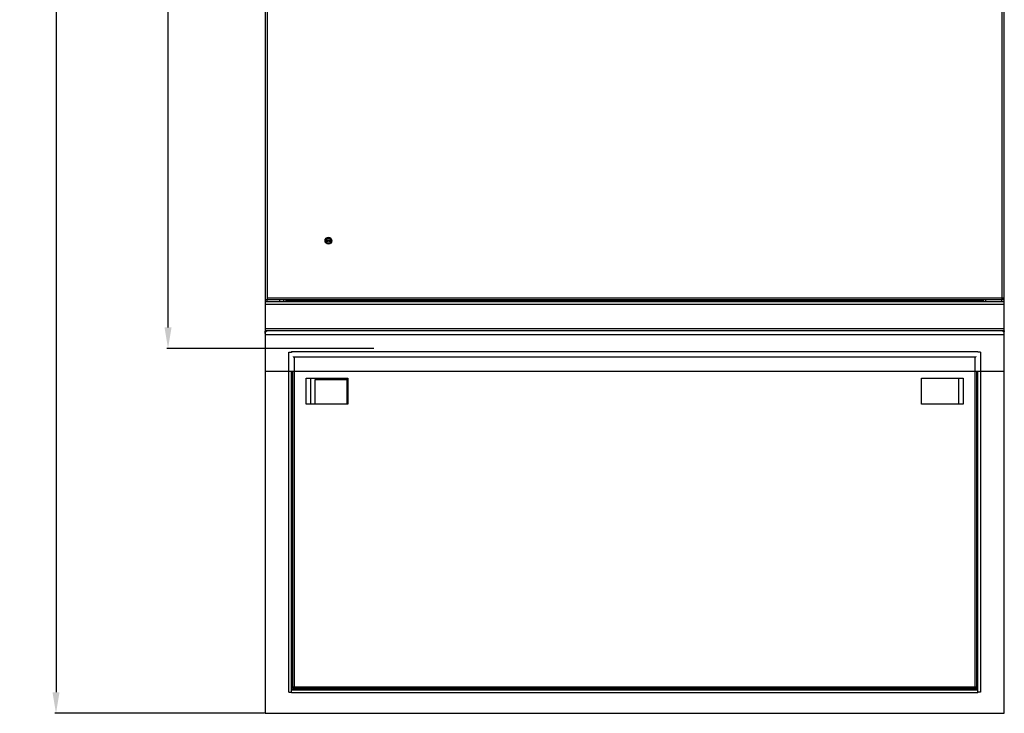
# Model space of a CAD drawing. Header units: millimetres. Extents: x 1117 to 38156, y -1945 to 7303.
# Tile 698 of 831: x 25238 to 26170, y 4547 to 5204. Entities that reach past the tile are written whole.
import ezdxf

# ---------------------------------------------------------------- set-up
doc = ezdxf.new("R2010")
doc.units = ezdxf.units.MM
doc.styles.get("Standard").update_dxf_attribs({"font": 'arial.ttf'})
doc.dimstyles.new('ISO-25', dxfattribs={"dimtxt": 2.5, "dimasz": 2.5, "dimexe": 1.25, "dimexo": 0.625, "dimtad": 1, "dimtxsty": 'Standard', "dimcen": 2.5, "dimadec": 0, "dimazin": 0, "dimtfac": 1, "dimtmove": 0, "dimatfit": 3, "dimfxl": 0, "dimarcsym": 0})

# ---------------------------------------------------------------- blocks, each defined once
blk = doc.blocks.new('*D233')
at = {"color": 0, "linetype": 'Continuous', "lineweight": -2}
for p, q in [((25499.42, 5929.42), (25270.86, 5929.42)), ((25272.11, 5909.42), (25272.11, 4567.42)), ((25469.42, 4547.42), (25270.86, 4547.42))]:
    blk.add_line(p, q, dxfattribs=at)
at = {"color": 0, "linetype": 'Continuous'}
for points in [[(25268.78, 5909.42), (25275.45, 5909.42), (25272.11, 5929.42)], [(25268.78, 4567.42), (25275.45, 4567.42), (25272.11, 4547.42)]]:
    blk.add_solid(points, dxfattribs=at)
at = {"layer": 'Defpoints', "color": 0, "linetype": 'Continuous'}
for p in [(25500.05, 5929.42), (25272.11, 4547.42), (25470.05, 4547.42)]:
    blk.add_point(p, dxfattribs=at)
at = {"color": 0, "linetype": 'Continuous', "insert": (25238.16, 5370.83), "char_height": 25, "width": 61.6875, "attachment_point": 2, "rotation": 90, "line_spacing_factor": 0.9}
blk.add_mtext('1382', dxfattribs=at)
blk = doc.blocks.new('*D237')
at = {"color": 0, "linetype": 'Continuous', "lineweight": -2}
for p, q in [((25572.92, 5914.42), (25376.92, 5914.42)), ((25378.17, 4912.87), (25378.17, 5894.42)), ((25572.92, 4892.87), (25376.92, 4892.87))]:
    blk.add_line(p, q, dxfattribs=at)
at = {"color": 0, "linetype": 'Continuous'}
for points in [[(25374.84, 5894.42), (25381.5, 5894.42), (25378.17, 5914.42)], [(25374.84, 4912.87), (25381.5, 4912.87), (25378.17, 4892.87)]]:
    blk.add_solid(points, dxfattribs=at)
at = {"layer": 'Defpoints', "color": 0, "linetype": 'Continuous'}
for p in [(25378.17, 5914.42), (25573.55, 5914.42), (25573.55, 4892.87)]:
    blk.add_point(p, dxfattribs=at)
at = {"color": 0, "linetype": 'Continuous', "insert": (25344.21, 5462.03), "char_height": 25, "width": 107.9531, "attachment_point": 2, "rotation": 90, "line_spacing_factor": 0.9}
blk.add_mtext('1021.55', dxfattribs=at)

msp = doc.modelspace()

# ---------------------------------------------------------------- linework, layer by layer
at = {"color": 7, "linetype": 'Continuous'}
for p, q in [((25470.049, 5856.922), (25470.049, 4938.922)), ((25472.049, 5856.922), (25472.049, 4938.922)), ((26168.049, 4938.922), (26168.049, 5856.922)), ((26170.049, 4938.922), (26170.049, 5856.922)), ((25527.849, 4995.559), (25527.771, 4995.36)), ((25527.771, 4995.201), (25527.771, 4995.36)), ((25527.771, 4995.201), (25527.849, 4995.002)), ((25527.966, 4995.718), (25527.849, 4995.559)), ((25527.849, 4995.002), (25527.966, 4994.842)), ((25527.849, 4994.007), (25527.849, 4994.206)), ((25527.849, 4994.206), (25528.979, 4994.206)), ((25529.174, 4994.007), (25527.849, 4994.007)), ((25528.161, 4995.837), (25527.966, 4995.718)), ((25527.966, 4995.32), (25528.005, 4995.439)), ((25527.966, 4995.32), (25527.966, 4995.24)), ((25528.005, 4995.121), (25527.966, 4995.24)), ((25527.966, 4994.842), (25528.161, 4994.723)), ((25528.005, 4995.439), (25528.083, 4995.559)), ((25528.083, 4995.002), (25528.005, 4995.121)), ((25528.083, 4995.559), (25528.2, 4995.638)), ((25528.2, 4994.922), (25528.083, 4995.002)), ((25528.355, 4995.877), (25528.161, 4995.837)), ((25528.161, 4994.723), (25528.355, 4994.683)), ((25528.2, 4995.638), (25528.355, 4995.678)), ((25528.355, 4994.882), (25528.2, 4994.922)), ((25528.355, 4995.877), (25528.589, 4995.877)), ((25528.589, 4995.678), (25528.355, 4995.678)), ((25528.355, 4994.882), (25528.589, 4994.882)), ((25528.589, 4994.683), (25528.355, 4994.683)), ((25528.784, 4995.837), (25528.589, 4995.877)), ((25528.589, 4995.678), (25528.745, 4995.638)), ((25528.745, 4994.922), (25528.589, 4994.882)), ((25528.589, 4994.683), (25528.784, 4994.723)), ((25528.745, 4995.638), (25528.862, 4995.559)), ((25528.901, 4995.041), (25528.745, 4994.922)), ((25528.979, 4995.718), (25528.784, 4995.837)), ((25528.784, 4994.723), (25528.979, 4994.842)), ((25528.862, 4995.559), (25528.94, 4995.4)), ((25528.901, 4995.041), (25529.174, 4995.041)), ((25529.174, 4995.4), (25528.94, 4995.4)), ((25529.096, 4995.559), (25528.979, 4995.718)), ((25528.979, 4994.206), (25528.979, 4994.842)), ((25529.174, 4995.4), (25529.096, 4995.559)), ((25529.174, 4995.041), (25529.174, 4994.007)), ((25529.485, 4994.007), (25529.485, 4995.877)), ((25529.485, 4995.877), (25529.719, 4995.877)), ((25529.836, 4994.007), (25529.485, 4994.007)), ((25529.719, 4995.877), (25529.719, 4994.405)), ((25530.264, 4995.877), (25529.719, 4994.405)), ((25529.836, 4994.007), (25530.42, 4995.678)), ((25530.264, 4995.877), (25530.576, 4995.877)), ((25530.42, 4995.678), (25531.005, 4994.007)), ((25531.121, 4994.405), (25530.576, 4995.877)), ((25531.355, 4994.007), (25531.005, 4994.007)), ((25531.121, 4994.405), (25531.121, 4995.877)), ((25531.121, 4995.877), (25531.355, 4995.877)), ((25531.355, 4995.877), (25531.355, 4994.007)), ((25470.049, 4938.922), (25470.049, 4937.422)), ((26168.049, 4938.922), (25470.049, 4938.922)), ((25470.049, 4937.422), (25470.049, 4909.422)), ((25470.049, 4937.422), (26170.049, 4937.422)), ((25470.049, 4934.922), (26170.049, 4934.922)), ((25472.049, 4940.922), (26170.049, 4940.922)), ((25472.049, 4937.422), (25472.049, 4938.922)), ((25484.049, 4937.422), (25484.049, 4938.922)), ((25487.549, 4938.922), (25487.549, 4937.422)), ((25490.049, 4937.47), (25490.049, 4938.922)), ((26150.049, 4937.922), (25490.049, 4937.922)), ((26150.049, 4938.922), (26150.049, 4937.47)), ((26152.549, 4937.422), (26152.549, 4938.922)), ((26167.549, 4937.422), (26167.549, 4938.922)), ((26168.549, 4938.922), (26168.549, 4940.922)), ((26170.049, 4938.922), (26168.549, 4938.922)), ((26170.049, 4937.422), (26170.049, 4938.922)), ((26170.049, 4909.422), (26170.049, 4937.422)), ((25470.049, 4911.922), (26170.049, 4911.922)), ((25470.049, 4909.422), (25470.049, 4909.048)), ((25472.549, 4909.422), (25470.049, 4909.422)), ((25470.049, 4906.922), (25470.049, 4909.156)), ((25470.049, 4906.922), (25470.049, 4547.422)), ((26170.049, 4905.922), (25470.049, 4905.922)), ((26167.549, 4909.422), (25472.549, 4909.422)), ((26170.049, 4909.422), (26167.549, 4909.422)), ((26170.049, 4909.422), (26170.049, 4909.048)), ((26170.049, 4906.922), (26170.049, 4909.156)), ((26170.049, 4547.422), (26170.049, 4906.922)), ((25492.549, 4567.422), (25492.549, 4889.422)), ((25492.549, 4889.422), (25495.049, 4889.422)), ((25495.049, 4889.922), (25495.049, 4888.969)), ((25495.049, 4889.922), (26145.049, 4889.922)), ((26145.049, 4889.922), (26145.049, 4889.422)), ((26147.549, 4889.422), (26145.049, 4889.422)), ((26147.549, 4889.422), (26147.549, 4567.422)), ((26142.998, 4884.722), (25496.548, 4884.722)), ((25497.749, 4884.722), (25497.749, 4572.622)), ((26142.349, 4572.622), (26142.349, 4884.722)), ((25470.049, 4871.422), (26170.049, 4871.422)), ((25495.049, 4566.922), (25495.049, 4871.422)), ((25496.049, 4869.422), (25495.049, 4869.422)), ((25495.549, 4869.422), (25495.549, 4587.422)), ((25496.049, 4871.422), (25496.049, 4572.622)), ((26144.049, 4572.622), (26144.049, 4871.422)), ((26145.049, 4869.422), (26144.049, 4869.422)), ((26144.549, 4587.422), (26144.549, 4869.422)), ((26145.049, 4566.922), (26145.049, 4871.422)), ((25509.049, 4840.022), (25509.049, 4864.822)), ((25509.049, 4864.822), (25548.549, 4864.822)), ((25513.049, 4864.822), (25513.049, 4840.022)), ((25517.549, 4840.022), (25517.549, 4863.422)), ((25517.549, 4863.422), (25548.549, 4863.422)), ((25547.549, 4863.422), (25547.549, 4840.022)), ((25548.549, 4864.822), (25548.549, 4840.022)), ((26091.549, 4864.822), (26131.049, 4864.822)), ((26091.549, 4840.022), (26091.549, 4864.822)), ((26127.049, 4840.022), (26127.049, 4864.822)), ((26131.049, 4864.822), (26131.049, 4840.022)), ((25548.549, 4840.022), (25509.049, 4840.022)), ((26131.049, 4840.022), (26091.549, 4840.022)), ((25495.049, 4587.422), (25496.049, 4587.422)), ((26145.049, 4587.422), (26144.049, 4587.422)), ((25495.049, 4569.922), (26145.049, 4569.922)), ((26145.049, 4569.422), (25495.049, 4569.422)), ((25496.049, 4572.622), (26144.049, 4572.622)), ((25496.049, 4570.922), (25496.049, 4572.122)), ((26144.049, 4570.922), (25496.049, 4570.922)), ((26144.049, 4570.922), (26144.049, 4572.122)), ((25492.549, 4567.422), (25495.049, 4567.422)), ((26145.049, 4566.922), (25495.049, 4566.922)), ((26147.549, 4567.422), (26145.049, 4567.422)), ((25470.049, 4547.422), (26170.049, 4547.422))]:
    msp.add_line(p, q, dxfattribs=at)
for radius in [3.2, 2.5]:
    msp.add_circle((25530.049, 4994.922), radius, dxfattribs=at)
for centre, radius, start, end in [((25472.549, 4906.922), 2.5, 90, 180), ((26167.549, 4906.922), 2.5, 0, 90), ((25485.76, 4879.934), 12.44, 25.187467, 25.925916), ((26154.337, 4879.934), 12.44, 154.074084, 154.812533), ((25485.2, 4577.679), 13.061, 334.087223, 334.999321), ((26154.337, 4577.41), 12.44, 205.187467, 205.925916), ((26144.049, 4573.289), 1.167, 266.014128, 269.991304)]:
    msp.add_arc(centre, radius, start, end, dxfattribs=at)
for points in [[(25497.249, 4884.722), (25497.173, 4884.891), (25497.096, 4885.061), (25497.017, 4885.229)], [(26143.08, 4885.229), (26143.001, 4885.061), (26142.925, 4884.891), (26142.849, 4884.722)], [(25496.049, 4572.122), (25496.184, 4572.122), (25496.32, 4572.147), (25496.449, 4572.189)], [(25496.449, 4572.189), (25496.588, 4572.235), (25496.721, 4572.3), (25496.849, 4572.372)], [(25496.849, 4572.372), (25496.985, 4572.45), (25497.117, 4572.536), (25497.249, 4572.622)], [(25497.038, 4572.159), (25497.109, 4572.312), (25497.179, 4572.467), (25497.249, 4572.622)], [(26142.849, 4572.622), (26142.98, 4572.536), (26143.112, 4572.45), (26143.249, 4572.372)], [(26142.849, 4572.622), (26142.925, 4572.453), (26143.001, 4572.283), (26143.08, 4572.115)], [(26143.149, 4571.971), (26143.24, 4571.783), (26143.337, 4571.596), (26143.449, 4571.42)], [(26143.249, 4572.372), (26143.376, 4572.3), (26143.509, 4572.235), (26143.649, 4572.189)], [(26143.649, 4572.189), (26143.752, 4572.155), (26143.859, 4572.132), (26143.968, 4572.125)]]:
    msp.add_open_spline(points, degree=3, dxfattribs=at)
for points, knots in [([(25496.049, 4570.922), (25496.226, 4570.922), (25496.628, 4571.296), (25496.819, 4571.706), (25496.948, 4571.971)], [0, 0, 0, 0, 0.3759485, 1, 1, 1, 1]), ([(26143.449, 4571.42), (26143.495, 4571.347), (26143.639, 4571.136), (26143.871, 4570.922), (26144.049, 4570.922)], [0, 0, 0, 0, 0.326937, 1, 1, 1, 1])]:
    msp.add_open_spline(points, degree=3, knots=knots, dxfattribs=at)

# ---------------------------------------------------------------- dimensions: what is measured, and where the dimension line sits
at = {"linetype": 'Continuous'}
for base, p1, p2, angle, picture, middle in [((25272.114, 4547.422), (25500.049, 5929.422), (25470.049, 4547.422), 270, '*D233', (25272.114, 5370.831)), ((25378.171, 5914.422), (25573.549, 4892.872), (25573.549, 5914.422), 90, '*D237', (25378.171, 5462.025))]:
    dim = msp.add_linear_dim(base=base, p1=p1, p2=p2, angle=angle, dimstyle='ISO-25', override={"dimtxt": 25, "dimasz": 20, "dimdsep": 46}, dxfattribs=at)
    dim.commit()
    dim.dimension.update_dxf_attribs({"geometry": picture, "text_midpoint": middle, "dimtype": 160})

doc.saveas('drawing.dxf')
